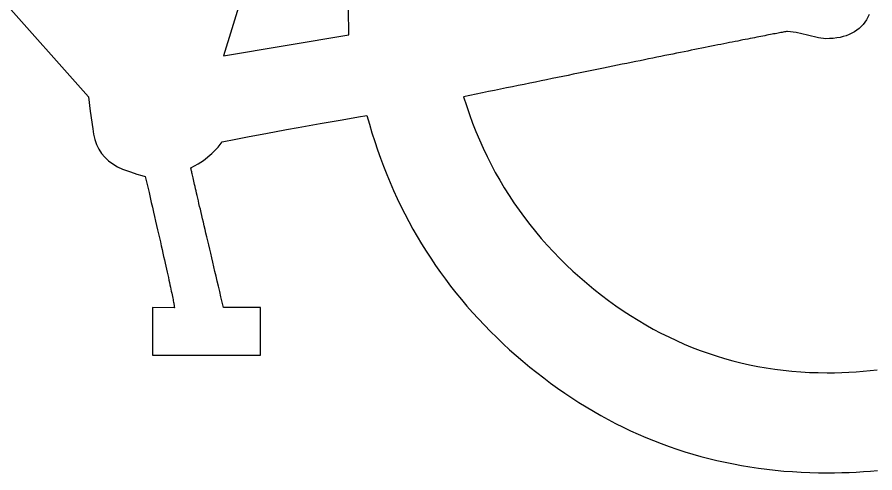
# Model space of a CAD drawing. Extents: x 99958 to 100176, y 99935 to 100011.
# Drawn here: x 100144.8408 to 100144.911, y 99973.5561 to 99973.5934 of the extents above; entities that cross this region are included whole.
import ezdxf

# ---------------------------------------------------------------- set-up
doc = ezdxf.new("R2010")
doc.units = 0
doc.layers.add('TR_SN_ConstructionSigns', color=7, linetype='Continuous')

msp = doc.modelspace()

# ---------------------------------------------------------------- linework, layer by layer
at = {"layer": 'TR_SN_ConstructionSigns'}
for p, q in [((100144.872006, 99973.636817), (100144.857696, 99973.590268)), ((100144.807995, 99973.630275), (100144.84663, 99973.586917)), ((100144.867942, 99973.591974), (100144.867936, 99973.594112)), ((100144.910477, 99973.593422), (100144.910357, 99973.59321)), ((100144.910585, 99973.593648), (100144.910477, 99973.593422)), ((100144.90992, 99973.592655), (100144.909749, 99973.592498)), ((100144.910078, 99973.592826), (100144.90992, 99973.592655)), ((100144.910224, 99973.593011), (100144.910078, 99973.592826)), ((100144.910357, 99973.59321), (100144.910224, 99973.593011)), ((100144.857696, 99973.590268), (100144.867942, 99973.591974)), ((100144.901716, 99973.591853), (100144.901548, 99973.59182)), ((100144.90188, 99973.591885), (100144.901716, 99973.591853)), ((100144.902038, 99973.591916), (100144.90188, 99973.591885)), ((100144.902191, 99973.591945), (100144.902038, 99973.591916)), ((100144.902339, 99973.591974), (100144.902191, 99973.591945)), ((100144.902483, 99973.592001), (100144.902339, 99973.591974)), ((100144.902621, 99973.592028), (100144.902483, 99973.592001)), ((100144.902754, 99973.592053), (100144.902621, 99973.592028)), ((100144.902882, 99973.592078), (100144.902754, 99973.592053)), ((100144.903006, 99973.592101), (100144.902882, 99973.592078)), ((100144.903124, 99973.592123), (100144.903006, 99973.592101)), ((100144.903237, 99973.592144), (100144.903124, 99973.592123)), ((100144.903346, 99973.592165), (100144.903237, 99973.592144)), ((100144.903449, 99973.592184), (100144.903346, 99973.592165)), ((100144.903547, 99973.592202), (100144.903449, 99973.592184)), ((100144.903641, 99973.592219), (100144.903547, 99973.592202)), ((100144.903729, 99973.592235), (100144.903641, 99973.592219)), ((100144.903812, 99973.59225), (100144.903729, 99973.592235)), ((100144.903891, 99973.592263), (100144.903812, 99973.59225)), ((100144.904589, 99973.592189), (100144.903891, 99973.592263)), ((100144.90552, 99973.591967), (100144.904589, 99973.592189)), ((100144.906422, 99973.591744), (100144.90552, 99973.591967)), ((100144.908457, 99973.591841), (100144.908198, 99973.591779)), ((100144.908704, 99973.591916), (100144.908457, 99973.591841)), ((100144.908939, 99973.592005), (100144.908704, 99973.591916)), ((100144.90916, 99973.592108), (100144.908939, 99973.592005)), ((100144.909369, 99973.592224), (100144.90916, 99973.592108)), ((100144.909566, 99973.592354), (100144.909369, 99973.592224)), ((100144.909749, 99973.592498), (100144.909566, 99973.592354)), ((100144.898177, 99973.591153), (100144.897923, 99973.591103)), ((100144.898425, 99973.591203), (100144.898177, 99973.591153)), ((100144.898668, 99973.591251), (100144.898425, 99973.591203)), ((100144.898906, 99973.591299), (100144.898668, 99973.591251)), ((100144.899139, 99973.591345), (100144.898906, 99973.591299)), ((100144.899368, 99973.591391), (100144.899139, 99973.591345)), ((100144.899591, 99973.591435), (100144.899368, 99973.591391)), ((100144.899809, 99973.591478), (100144.899591, 99973.591435)), ((100144.900022, 99973.59152), (100144.899809, 99973.591478)), ((100144.90023, 99973.591562), (100144.900022, 99973.59152)), ((100144.900434, 99973.591602), (100144.90023, 99973.591562)), ((100144.900632, 99973.591641), (100144.900434, 99973.591602)), ((100144.900825, 99973.591679), (100144.900632, 99973.591641)), ((100144.901013, 99973.591716), (100144.900825, 99973.591679)), ((100144.901197, 99973.591752), (100144.901013, 99973.591716)), ((100144.901375, 99973.591787), (100144.901197, 99973.591752)), ((100144.901548, 99973.59182), (100144.901375, 99973.591787)), ((100144.907033, 99973.59167), (100144.906422, 99973.591744)), ((100144.907343, 99973.591676), (100144.907033, 99973.59167)), ((100144.907641, 99973.591697), (100144.907343, 99973.591676)), ((100144.907926, 99973.591731), (100144.907641, 99973.591697)), ((100144.908198, 99973.591779), (100144.907926, 99973.591731)), ((100144.894809, 99973.590476), (100144.894496, 99973.590413)), ((100144.895117, 99973.590539), (100144.894809, 99973.590476)), ((100144.89542, 99973.5906), (100144.895117, 99973.590539)), ((100144.895718, 99973.59066), (100144.89542, 99973.5906)), ((100144.896011, 99973.590719), (100144.895718, 99973.59066)), ((100144.896299, 99973.590777), (100144.896011, 99973.590719)), ((100144.896583, 99973.590834), (100144.896299, 99973.590777)), ((100144.896861, 99973.59089), (100144.896583, 99973.590834)), ((100144.897134, 99973.590944), (100144.896861, 99973.59089)), ((100144.897402, 99973.590998), (100144.897134, 99973.590944)), ((100144.897665, 99973.591051), (100144.897402, 99973.590998)), ((100144.897923, 99973.591103), (100144.897665, 99973.591051)), ((100144.89109, 99973.589723), (100144.890722, 99973.589648)), ((100144.891453, 99973.589797), (100144.89109, 99973.589723)), ((100144.891811, 99973.58987), (100144.891453, 99973.589797)), ((100144.892164, 99973.589941), (100144.891811, 99973.58987)), ((100144.892512, 99973.590012), (100144.892164, 99973.589941)), ((100144.892855, 99973.590081), (100144.892512, 99973.590012)), ((100144.893193, 99973.59015), (100144.892855, 99973.590081)), ((100144.893526, 99973.590217), (100144.893193, 99973.59015)), ((100144.893854, 99973.590284), (100144.893526, 99973.590217)), ((100144.894178, 99973.590349), (100144.893854, 99973.590284)), ((100144.894496, 99973.590413), (100144.894178, 99973.590349)), ((100144.887597, 99973.589012), (100144.887184, 99973.588928)), ((100144.888005, 99973.589096), (100144.887597, 99973.589012)), ((100144.888408, 99973.589178), (100144.888005, 99973.589096)), ((100144.888806, 99973.589259), (100144.888408, 99973.589178)), ((100144.889199, 99973.589339), (100144.888806, 99973.589259)), ((100144.889587, 99973.589418), (100144.889199, 99973.589339)), ((100144.88997, 99973.589496), (100144.889587, 99973.589418)), ((100144.890349, 99973.589573), (100144.88997, 99973.589496)), ((100144.890722, 99973.589648), (100144.890349, 99973.589573)), ((100144.884153, 99973.588309), (100144.8837, 99973.588217)), ((100144.884601, 99973.588401), (100144.884153, 99973.588309)), ((100144.885044, 99973.588491), (100144.884601, 99973.588401)), ((100144.885482, 99973.588581), (100144.885044, 99973.588491)), ((100144.885915, 99973.588669), (100144.885482, 99973.588581)), ((100144.886343, 99973.588757), (100144.885915, 99973.588669)), ((100144.886766, 99973.588843), (100144.886343, 99973.588757)), ((100144.887184, 99973.588928), (100144.886766, 99973.588843)), ((100144.880877, 99973.587639), (100144.880389, 99973.587539)), ((100144.88136, 99973.587738), (100144.880877, 99973.587639)), ((100144.881838, 99973.587836), (100144.88136, 99973.587738)), ((100144.882311, 99973.587932), (100144.881838, 99973.587836)), ((100144.882779, 99973.588028), (100144.882311, 99973.587932)), ((100144.883242, 99973.588123), (100144.882779, 99973.588028)), ((100144.8837, 99973.588217), (100144.883242, 99973.588123)), ((100144.84663, 99973.586917), (100144.846775, 99973.585729)), ((100144.877874, 99973.587023), (100144.877356, 99973.586917)), ((100144.877356, 99973.586917), (100144.877588, 99973.586191)), ((100144.878387, 99973.587128), (100144.877874, 99973.587023)), ((100144.878895, 99973.587233), (100144.878387, 99973.587128)), ((100144.879398, 99973.587336), (100144.878895, 99973.587233)), ((100144.879896, 99973.587438), (100144.879398, 99973.587336)), ((100144.880389, 99973.587539), (100144.879896, 99973.587438)), ((100144.846775, 99973.585729), (100144.846979, 99973.584304)), ((100144.877588, 99973.586191), (100144.877833, 99973.585474)), ((100144.865594, 99973.58472), (100144.866435, 99973.584868)), ((100144.866435, 99973.584868), (100144.867241, 99973.585007)), ((100144.867241, 99973.585007), (100144.868011, 99973.585137)), ((100144.868011, 99973.585137), (100144.868745, 99973.58526)), ((100144.868745, 99973.58526), (100144.869443, 99973.585374)), ((100144.869443, 99973.585374), (100144.869642, 99973.584664)), ((100144.877833, 99973.585474), (100144.878093, 99973.584767)), ((100144.846979, 99973.584304), (100144.847045, 99973.583843)), ((100144.86187, 99973.584045), (100144.862854, 99973.584227)), ((100144.862854, 99973.584227), (100144.863803, 99973.5844)), ((100144.863803, 99973.5844), (100144.864716, 99973.584564)), ((100144.864716, 99973.584564), (100144.865594, 99973.58472)), ((100144.869642, 99973.584664), (100144.869852, 99973.583962)), ((100144.878093, 99973.584767), (100144.878368, 99973.58407)), ((100144.847045, 99973.583843), (100144.847151, 99973.58341)), ((100144.847151, 99973.58341), (100144.847297, 99973.583006)), ((100144.857572, 99973.583236), (100144.8587, 99973.583451)), ((100144.8587, 99973.583451), (100144.859793, 99973.583657)), ((100144.859793, 99973.583657), (100144.860849, 99973.583856)), ((100144.860849, 99973.583856), (100144.86187, 99973.584045)), ((100144.869852, 99973.583962), (100144.870073, 99973.583267)), ((100144.878368, 99973.58407), (100144.878656, 99973.583383)), ((100144.847297, 99973.583006), (100144.847482, 99973.582631)), ((100144.856745, 99973.582285), (100144.857249, 99973.5828)), ((100144.857249, 99973.5828), (100144.857572, 99973.583236)), ((100144.870073, 99973.583267), (100144.870305, 99973.582579)), ((100144.878656, 99973.583383), (100144.878959, 99973.582705)), ((100144.878959, 99973.582705), (100144.879277, 99973.582036)), ((100144.847482, 99973.582631), (100144.847706, 99973.582284)), ((100144.847706, 99973.582284), (100144.84797, 99973.581966)), ((100144.85606, 99973.581691), (100144.856745, 99973.582285)), ((100144.870305, 99973.582579), (100144.870547, 99973.581898)), ((100144.879277, 99973.582036), (100144.879608, 99973.581378)), ((100144.84797, 99973.581966), (100144.848274, 99973.581676)), ((100144.848274, 99973.581676), (100144.848617, 99973.581415)), ((100144.848617, 99973.581415), (100144.849, 99973.581182)), ((100144.855012, 99973.581097), (100144.855623, 99973.581424)), ((100144.855623, 99973.581424), (100144.85606, 99973.581691)), ((100144.870547, 99973.581898), (100144.870799, 99973.581224)), ((100144.879608, 99973.581378), (100144.879955, 99973.580728)), ((100144.849, 99973.581182), (100144.849422, 99973.580978)), ((100144.849422, 99973.580978), (100144.850062, 99973.580762)), ((100144.850062, 99973.580762), (100144.850586, 99973.580591)), ((100144.850586, 99973.580591), (100144.850993, 99973.580465)), ((100144.855013, 99973.581088), (100144.855012, 99973.581097)), ((100144.855016, 99973.58107), (100144.855013, 99973.581088)), ((100144.855022, 99973.581042), (100144.855016, 99973.58107)), ((100144.855029, 99973.581006), (100144.855022, 99973.581042)), ((100144.855039, 99973.580961), (100144.855029, 99973.581006)), ((100144.855051, 99973.580907), (100144.855039, 99973.580961)), ((100144.855065, 99973.580844), (100144.855051, 99973.580907)), ((100144.855081, 99973.580772), (100144.855065, 99973.580844)), ((100144.855099, 99973.580692), (100144.855081, 99973.580772)), ((100144.855119, 99973.580602), (100144.855099, 99973.580692)), ((100144.855142, 99973.580503), (100144.855119, 99973.580602)), ((100144.870799, 99973.581224), (100144.871063, 99973.580557)), ((100144.879955, 99973.580728), (100144.880315, 99973.580089)), ((100144.850993, 99973.580465), (100144.851284, 99973.580384)), ((100144.851284, 99973.580384), (100144.851387, 99973.579941)), ((100144.851387, 99973.579941), (100144.851487, 99973.579508)), ((100144.855166, 99973.580395), (100144.855142, 99973.580503)), ((100144.855193, 99973.580279), (100144.855166, 99973.580395)), ((100144.855222, 99973.580153), (100144.855193, 99973.580279)), ((100144.855253, 99973.580018), (100144.855222, 99973.580153)), ((100144.855286, 99973.579875), (100144.855253, 99973.580018)), ((100144.871063, 99973.580557), (100144.871337, 99973.579898)), ((100144.871337, 99973.579898), (100144.871622, 99973.579246)), ((100144.880315, 99973.580089), (100144.88069, 99973.579459)), ((100144.851487, 99973.579508), (100144.851586, 99973.579084)), ((100144.855322, 99973.579722), (100144.855286, 99973.579875)), ((100144.855359, 99973.579561), (100144.855322, 99973.579722)), ((100144.855399, 99973.57939), (100144.855359, 99973.579561)), ((100144.85544, 99973.579211), (100144.855399, 99973.57939)), ((100144.855484, 99973.579023), (100144.85544, 99973.579211)), ((100144.871622, 99973.579246), (100144.871917, 99973.5786)), ((100144.88069, 99973.579459), (100144.881079, 99973.578839)), ((100144.851586, 99973.579084), (100144.851681, 99973.578669)), ((100144.851681, 99973.578669), (100144.851775, 99973.578264)), ((100144.85553, 99973.578826), (100144.855484, 99973.579023)), ((100144.855579, 99973.578619), (100144.85553, 99973.578826)), ((100144.855629, 99973.578404), (100144.855579, 99973.578619)), ((100144.871917, 99973.5786), (100144.872223, 99973.577962)), ((100144.881079, 99973.578839), (100144.881483, 99973.578228)), ((100144.851775, 99973.578264), (100144.851866, 99973.577868)), ((100144.851866, 99973.577868), (100144.851955, 99973.577481)), ((100144.855681, 99973.57818), (100144.855629, 99973.578404)), ((100144.855736, 99973.577947), (100144.855681, 99973.57818)), ((100144.855793, 99973.577705), (100144.855736, 99973.577947)), ((100144.872223, 99973.577962), (100144.87254, 99973.577332)), ((100144.881483, 99973.578228), (100144.881901, 99973.577627)), ((100144.851955, 99973.577481), (100144.852042, 99973.577104)), ((100144.852042, 99973.577104), (100144.852127, 99973.576736)), ((100144.855852, 99973.577454), (100144.855793, 99973.577705)), ((100144.855913, 99973.577194), (100144.855852, 99973.577454)), ((100144.855976, 99973.576925), (100144.855913, 99973.577194)), ((100144.87254, 99973.577332), (100144.872868, 99973.576708)), ((100144.881901, 99973.577627), (100144.882333, 99973.577036)), ((100144.852127, 99973.576736), (100144.852209, 99973.576377)), ((100144.852209, 99973.576377), (100144.852289, 99973.576028)), ((100144.856041, 99973.576648), (100144.855976, 99973.576925)), ((100144.856108, 99973.576361), (100144.856041, 99973.576648)), ((100144.872868, 99973.576708), (100144.873206, 99973.576091)), ((100144.882333, 99973.577036), (100144.88278, 99973.576454)), ((100144.88278, 99973.576454), (100144.883241, 99973.575882)), ((100144.852289, 99973.576028), (100144.852367, 99973.575688)), ((100144.852367, 99973.575688), (100144.852442, 99973.575357)), ((100144.856178, 99973.576065), (100144.856108, 99973.576361)), ((100144.85625, 99973.57576), (100144.856178, 99973.576065)), ((100144.856324, 99973.575447), (100144.85625, 99973.57576)), ((100144.873206, 99973.576091), (100144.873555, 99973.575482)), ((100144.883241, 99973.575882), (100144.883716, 99973.575319)), ((100144.852442, 99973.575357), (100144.852516, 99973.575036)), ((100144.852516, 99973.575036), (100144.852586, 99973.574723)), ((100144.8564, 99973.575124), (100144.856324, 99973.575447)), ((100144.856478, 99973.574793), (100144.8564, 99973.575124)), ((100144.873555, 99973.575482), (100144.873915, 99973.57488)), ((100144.883716, 99973.575319), (100144.884206, 99973.574767)), ((100144.852586, 99973.574723), (100144.852655, 99973.574421)), ((100144.852655, 99973.574421), (100144.852722, 99973.574127)), ((100144.856558, 99973.574452), (100144.856478, 99973.574793)), ((100144.856641, 99973.574103), (100144.856558, 99973.574452)), ((100144.873915, 99973.57488), (100144.874285, 99973.574285)), ((100144.874285, 99973.574285), (100144.874666, 99973.573697)), ((100144.884206, 99973.574767), (100144.88471, 99973.574223)), ((100144.852722, 99973.574127), (100144.852786, 99973.573843)), ((100144.852786, 99973.573843), (100144.852848, 99973.573568)), ((100144.852848, 99973.573568), (100144.852907, 99973.573303)), ((100144.856725, 99973.573744), (100144.856641, 99973.574103)), ((100144.856812, 99973.573377), (100144.856725, 99973.573744)), ((100144.874666, 99973.573697), (100144.875058, 99973.573116)), ((100144.88471, 99973.574223), (100144.885229, 99973.57369)), ((100144.885229, 99973.57369), (100144.885762, 99973.573166)), ((100144.852907, 99973.573303), (100144.852965, 99973.573046)), ((100144.852965, 99973.573046), (100144.85302, 99973.572799)), ((100144.856901, 99973.573001), (100144.856812, 99973.573377)), ((100144.856992, 99973.572615), (100144.856901, 99973.573001)), ((100144.875058, 99973.573116), (100144.87546, 99973.572543)), ((100144.885762, 99973.573166), (100144.886309, 99973.572651)), ((100144.85302, 99973.572799), (100144.853073, 99973.572562)), ((100144.853073, 99973.572562), (100144.853123, 99973.572334)), ((100144.853123, 99973.572334), (100144.853172, 99973.572115)), ((100144.857085, 99973.572221), (100144.856992, 99973.572615)), ((100144.85718, 99973.571818), (100144.857085, 99973.572221)), ((100144.87546, 99973.572543), (100144.875873, 99973.571976)), ((100144.886309, 99973.572651), (100144.88687, 99973.572146)), ((100144.853172, 99973.572115), (100144.853218, 99973.571905)), ((100144.853218, 99973.571905), (100144.853262, 99973.571705)), ((100144.853262, 99973.571705), (100144.853303, 99973.571514)), ((100144.853303, 99973.571514), (100144.853342, 99973.571332)), ((100144.857278, 99973.571406), (100144.85718, 99973.571818)), ((100144.875873, 99973.571976), (100144.876297, 99973.571417)), ((100144.88687, 99973.572146), (100144.887446, 99973.571651)), ((100144.887446, 99973.571651), (100144.888037, 99973.571166)), ((100144.853342, 99973.571332), (100144.853379, 99973.57116)), ((100144.853379, 99973.57116), (100144.853414, 99973.570996)), ((100144.853414, 99973.570996), (100144.853447, 99973.570843)), ((100144.853447, 99973.570843), (100144.853477, 99973.570698)), ((100144.857377, 99973.570985), (100144.857278, 99973.571406)), ((100144.857479, 99973.570555), (100144.857377, 99973.570985)), ((100144.876297, 99973.571417), (100144.876731, 99973.570865)), ((100144.876731, 99973.570865), (100144.877176, 99973.57032)), ((100144.888037, 99973.571166), (100144.888641, 99973.57069)), ((100144.853477, 99973.570698), (100144.853505, 99973.570563)), ((100144.853505, 99973.570563), (100144.853531, 99973.570437)), ((100144.853531, 99973.570437), (100144.853554, 99973.570321)), ((100144.853554, 99973.570321), (100144.853575, 99973.570214)), ((100144.853575, 99973.570214), (100144.853594, 99973.570116)), ((100144.853594, 99973.570116), (100144.853611, 99973.570027)), ((100144.857583, 99973.570116), (100144.857479, 99973.570555)), ((100144.857689, 99973.569668), (100144.857583, 99973.570116)), ((100144.877176, 99973.57032), (100144.877632, 99973.569782)), ((100144.888641, 99973.57069), (100144.889234, 99973.570243)), ((100144.889234, 99973.570243), (100144.889831, 99973.569813)), ((100144.853659, 99973.56965), (100144.851881, 99973.569668)), ((100144.851881, 99973.569668), (100144.851881, 99973.565756)), ((100144.853611, 99973.570027), (100144.853625, 99973.569948)), ((100144.853625, 99973.569948), (100144.853637, 99973.569878)), ((100144.853637, 99973.569878), (100144.853647, 99973.569818)), ((100144.853647, 99973.569818), (100144.853655, 99973.569767)), ((100144.853655, 99973.569767), (100144.85366, 99973.569725)), ((100144.853662, 99973.569655), (100144.853659, 99973.56965)), ((100144.85366, 99973.569725), (100144.853663, 99973.569692)), ((100144.853664, 99973.569669), (100144.853662, 99973.569655)), ((100144.853663, 99973.569692), (100144.853664, 99973.569669)), ((100144.860719, 99973.569668), (100144.857689, 99973.569668)), ((100144.860719, 99973.565756), (100144.860719, 99973.569668)), ((100144.877632, 99973.569782), (100144.878099, 99973.569251)), ((100144.889831, 99973.569813), (100144.890434, 99973.5694)), ((100144.890434, 99973.5694), (100144.891042, 99973.569002)), ((100144.878099, 99973.569251), (100144.878576, 99973.568728)), ((100144.878576, 99973.568728), (100144.879064, 99973.568211)), ((100144.891042, 99973.569002), (100144.891655, 99973.568621)), ((100144.879064, 99973.568211), (100144.879562, 99973.567702)), ((100144.891655, 99973.568621), (100144.892272, 99973.568256)), ((100144.892272, 99973.568256), (100144.892895, 99973.567907)), ((100144.879562, 99973.567702), (100144.880071, 99973.5672)), ((100144.892895, 99973.567907), (100144.893523, 99973.567574)), ((100144.893523, 99973.567574), (100144.894156, 99973.567258)), ((100144.894156, 99973.567258), (100144.894794, 99973.566958)), ((100144.880071, 99973.5672), (100144.880591, 99973.566705)), ((100144.880591, 99973.566705), (100144.881122, 99973.566217)), ((100144.894794, 99973.566958), (100144.895437, 99973.566674)), ((100144.895437, 99973.566674), (100144.896085, 99973.566406)), ((100144.881122, 99973.566217), (100144.881663, 99973.565737)), ((100144.896085, 99973.566406), (100144.896738, 99973.566155)), ((100144.896738, 99973.566155), (100144.897396, 99973.565919)), ((100144.897396, 99973.565919), (100144.898059, 99973.5657)), ((100144.851881, 99973.565756), (100144.860719, 99973.565756)), ((100144.881663, 99973.565737), (100144.882215, 99973.565263)), ((100144.882215, 99973.565263), (100144.882778, 99973.564797)), ((100144.898059, 99973.5657), (100144.898728, 99973.565498)), ((100144.898728, 99973.565498), (100144.899401, 99973.565311)), ((100144.899401, 99973.565311), (100144.900079, 99973.565141)), ((100144.900079, 99973.565141), (100144.900763, 99973.564986)), ((100144.882778, 99973.564797), (100144.883351, 99973.564338)), ((100144.900763, 99973.564986), (100144.901451, 99973.564849)), ((100144.901451, 99973.564849), (100144.902144, 99973.564727)), ((100144.902144, 99973.564727), (100144.902843, 99973.564621)), ((100144.902843, 99973.564621), (100144.903546, 99973.564532)), ((100144.903546, 99973.564532), (100144.904255, 99973.564459)), ((100144.904255, 99973.564459), (100144.904969, 99973.564402)), ((100144.90951, 99973.56441), (100144.910092, 99973.564455)), ((100144.910092, 99973.564455), (100144.91067, 99973.56451)), ((100144.91067, 99973.56451), (100144.911244, 99973.564575)), ((100144.883351, 99973.564338), (100144.883916, 99973.5639)), ((100144.883916, 99973.5639), (100144.884486, 99973.563475)), ((100144.904969, 99973.564402), (100144.905687, 99973.564362)), ((100144.905687, 99973.564362), (100144.906411, 99973.564337)), ((100144.906411, 99973.564337), (100144.90714, 99973.564329)), ((100144.90714, 99973.564329), (100144.907739, 99973.564334)), ((100144.907739, 99973.564334), (100144.908333, 99973.564349)), ((100144.908333, 99973.564349), (100144.908923, 99973.564374)), ((100144.908923, 99973.564374), (100144.90951, 99973.56441)), ((100144.884486, 99973.563475), (100144.88506, 99973.563062)), ((100144.88506, 99973.563062), (100144.885638, 99973.56266)), ((100144.885638, 99973.56266), (100144.88622, 99973.562271)), ((100144.88622, 99973.562271), (100144.886807, 99973.561894)), ((100144.886807, 99973.561894), (100144.887398, 99973.561528)), ((100144.887398, 99973.561528), (100144.887994, 99973.561175)), ((100144.887994, 99973.561175), (100144.888594, 99973.560833)), ((100144.888594, 99973.560833), (100144.889198, 99973.560504)), ((100144.889198, 99973.560504), (100144.889807, 99973.560186)), ((100144.889807, 99973.560186), (100144.89042, 99973.559881)), ((100144.89042, 99973.559881), (100144.891037, 99973.559587)), ((100144.891037, 99973.559587), (100144.891658, 99973.559306)), ((100144.891658, 99973.559306), (100144.892284, 99973.559036)), ((100144.892284, 99973.559036), (100144.892914, 99973.558779)), ((100144.892914, 99973.558779), (100144.893549, 99973.558533)), ((100144.893549, 99973.558533), (100144.894188, 99973.5583)), ((100144.894188, 99973.5583), (100144.894831, 99973.558078)), ((100144.894831, 99973.558078), (100144.895479, 99973.557868)), ((100144.895479, 99973.557868), (100144.896131, 99973.557671)), ((100144.896131, 99973.557671), (100144.896787, 99973.557485)), ((100144.896787, 99973.557485), (100144.897447, 99973.557311)), ((100144.897447, 99973.557311), (100144.898112, 99973.55715)), ((100144.898112, 99973.55715), (100144.898782, 99973.557)), ((100144.898782, 99973.557), (100144.899455, 99973.556862)), ((100144.899455, 99973.556862), (100144.900133, 99973.556736)), ((100144.900133, 99973.556736), (100144.900815, 99973.556622)), ((100144.900815, 99973.556622), (100144.901502, 99973.556521)), ((100144.901502, 99973.556521), (100144.902193, 99973.556431)), ((100144.902193, 99973.556431), (100144.902888, 99973.556353)), ((100144.902888, 99973.556353), (100144.903588, 99973.556287)), ((100144.903588, 99973.556287), (100144.904291, 99973.556233)), ((100144.904291, 99973.556233), (100144.905, 99973.556191)), ((100144.905, 99973.556191), (100144.905712, 99973.556161)), ((100144.905712, 99973.556161), (100144.906429, 99973.556143)), ((100144.906429, 99973.556143), (100144.90715, 99973.556137)), ((100144.90715, 99973.556137), (100144.907748, 99973.556141)), ((100144.907748, 99973.556141), (100144.908342, 99973.556153)), ((100144.908342, 99973.556153), (100144.908933, 99973.556173)), ((100144.908933, 99973.556173), (100144.909521, 99973.556201)), ((100144.909521, 99973.556201), (100144.910106, 99973.556238)), ((100144.910106, 99973.556238), (100144.910687, 99973.556282)), ((100144.910687, 99973.556282), (100144.911265, 99973.556334))]:
    msp.add_line(p, q, dxfattribs=at)

doc.saveas('drawing.dxf')
